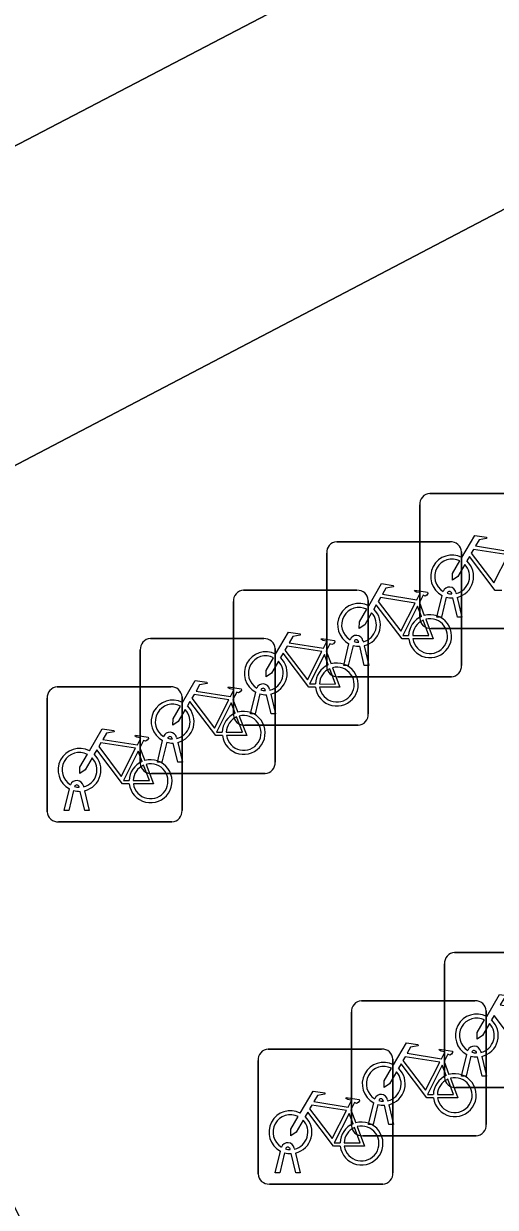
# Model space of a CAD drawing. Extents: x 158835 to 160077, y 386387 to 387778.
# Drawn here: x 159685.69 to 159689.18, y 387536.24 to 387545.01 of the extents above; entities that cross this region are included whole.
import ezdxf

# ---------------------------------------------------------------- set-up
doc = ezdxf.new("R2010")
doc.units = 0
doc.layers.add('IMGEO_Fietsenrek', color=7, linetype='Continuous')
doc.layers.add('IMGEO_Voetpad_open', color=7, linetype='Continuous')

msp = doc.modelspace()

# ---------------------------------------------------------------- linework, layer by layer
at = {"layer": 'IMGEO_Fietsenrek'}
for p, q in [((159688.6989, 387541.5295), (159689.5398, 387541.5295)), ((159689.5398, 387541.5295), (159688.6989, 387541.5295)), ((159688.6245, 387540.6049), (159688.6245, 387541.4458)), ((159688.6245, 387541.4458), (159688.6245, 387540.6049)), ((159688.0089, 387541.1715), (159688.8498, 387541.1715)), ((159688.8498, 387541.1715), (159688.0089, 387541.1715)), ((159687.9345, 387540.2469), (159687.9345, 387541.0878)), ((159687.9345, 387541.0878), (159687.9345, 387540.2469)), ((159688.9335, 387541.0971), (159688.9335, 387540.2562)), ((159688.9335, 387540.2562), (159688.9335, 387541.0971)), ((159687.3179, 387540.8125), (159688.1588, 387540.8125)), ((159688.1588, 387540.8125), (159687.3179, 387540.8125)), ((159687.2435, 387539.8879), (159687.2435, 387540.7288)), ((159687.2435, 387540.7288), (159687.2435, 387539.8879)), ((159688.2425, 387540.7381), (159688.2425, 387539.8972)), ((159688.2425, 387539.8972), (159688.2425, 387540.7381)), ((159688.6212, 387540.7212), (159688.6575, 387540.626)), ((159688.7515, 387540.6143), (159688.7898, 387540.7743)), ((159688.8202, 387540.7621), (159688.7849, 387540.6143)), ((159688.8619, 387540.7859), (159688.8609, 387540.7902)), ((159688.903, 387540.6143), (159688.8691, 387540.756)), ((159688.8926, 387540.7974), (159688.8944, 387540.7895)), ((159688.9014, 387540.7603), (159688.9364, 387540.6143)), ((159688.7849, 387540.6143), (159688.7515, 387540.6143)), ((159688.9364, 387540.6143), (159688.903, 387540.6143)), ((159686.6279, 387540.4545), (159687.4688, 387540.4545)), ((159687.4688, 387540.4545), (159686.6279, 387540.4545)), ((159689.5491, 387540.5305), (159688.7082, 387540.5305)), ((159688.7082, 387540.5305), (159689.5491, 387540.5305)), ((159686.5535, 387539.5299), (159686.5535, 387540.3708)), ((159686.5535, 387540.3708), (159686.5535, 387539.5299)), ((159687.5525, 387540.3801), (159687.5525, 387539.5392)), ((159687.5525, 387539.5392), (159687.5525, 387540.3801)), ((159687.9302, 387540.3622), (159687.9665, 387540.267)), ((159688.0615, 387540.2563), (159688.0998, 387540.4163)), ((159688.1302, 387540.4041), (159688.0949, 387540.2563)), ((159688.1719, 387540.4279), (159688.1709, 387540.4322)), ((159688.213, 387540.2563), (159688.1791, 387540.398)), ((159688.2026, 387540.4394), (159688.2044, 387540.4315)), ((159688.2114, 387540.4023), (159688.2464, 387540.2563)), ((159688.0949, 387540.2563), (159688.0615, 387540.2563)), ((159688.2464, 387540.2563), (159688.213, 387540.2563)), ((159688.8591, 387540.1725), (159688.0182, 387540.1725)), ((159688.0182, 387540.1725), (159688.8591, 387540.1725)), ((159685.8635, 387539.1719), (159685.8635, 387540.0128)), ((159685.8635, 387540.0128), (159685.8635, 387539.1719)), ((159685.9379, 387540.0965), (159686.7788, 387540.0965)), ((159686.7788, 387540.0965), (159685.9379, 387540.0965)), ((159686.8625, 387540.0221), (159686.8625, 387539.1812)), ((159686.8625, 387539.1812), (159686.8625, 387540.0221)), ((159687.3705, 387539.8973), (159687.4088, 387540.0573)), ((159687.4392, 387540.0451), (159687.4039, 387539.8973)), ((159687.4809, 387540.0689), (159687.4799, 387540.0732)), ((159687.522, 387539.8973), (159687.4881, 387540.039)), ((159687.5116, 387540.0804), (159687.5134, 387540.0725)), ((159687.5204, 387540.0433), (159687.5554, 387539.8973)), ((159687.2402, 387540.0042), (159687.2765, 387539.909)), ((159687.4039, 387539.8973), (159687.3705, 387539.8973)), ((159687.5554, 387539.8973), (159687.522, 387539.8973)), ((159688.1681, 387539.8135), (159687.3272, 387539.8135)), ((159687.3272, 387539.8135), (159688.1681, 387539.8135)), ((159686.6805, 387539.5393), (159686.7188, 387539.6993)), ((159686.7492, 387539.6871), (159686.7139, 387539.5393)), ((159686.7909, 387539.7109), (159686.7899, 387539.7152)), ((159686.832, 387539.5393), (159686.7981, 387539.681)), ((159686.8216, 387539.7224), (159686.8234, 387539.7145)), ((159686.8304, 387539.6853), (159686.8654, 387539.5393)), ((159686.5502, 387539.6462), (159686.5865, 387539.551)), ((159686.7139, 387539.5393), (159686.6805, 387539.5393)), ((159686.8654, 387539.5393), (159686.832, 387539.5393)), ((159687.4781, 387539.4555), (159686.6372, 387539.4555)), ((159686.6372, 387539.4555), (159687.4781, 387539.4555)), ((159685.9905, 387539.1813), (159686.0288, 387539.3413)), ((159686.0592, 387539.3291), (159686.0239, 387539.1813)), ((159686.1009, 387539.3529), (159686.0999, 387539.3572)), ((159686.142, 387539.1813), (159686.1081, 387539.323)), ((159686.1316, 387539.3644), (159686.1334, 387539.3565)), ((159686.1404, 387539.3273), (159686.1754, 387539.1813)), ((159686.0239, 387539.1813), (159685.9905, 387539.1813)), ((159686.1754, 387539.1813), (159686.142, 387539.1813)), ((159686.7881, 387539.0975), (159685.9472, 387539.0975)), ((159685.9472, 387539.0975), (159686.7881, 387539.0975)), ((159688.8819, 387538.1285), (159689.7228, 387538.1285)), ((159689.7228, 387538.1285), (159688.8819, 387538.1285)), ((159688.8075, 387537.2039), (159688.8075, 387538.0448)), ((159688.8075, 387538.0448), (159688.8075, 387537.2039)), ((159688.1919, 387537.7705), (159689.0328, 387537.7705)), ((159689.0328, 387537.7705), (159688.1919, 387537.7705)), ((159688.1175, 387536.8459), (159688.1175, 387537.6868)), ((159688.1175, 387537.6868), (159688.1175, 387536.8459)), ((159689.1165, 387537.6961), (159689.1165, 387536.8552)), ((159689.1165, 387536.8552), (159689.1165, 387537.6961)), ((159687.5009, 387537.4125), (159688.3418, 387537.4125)), ((159688.3418, 387537.4125), (159687.5009, 387537.4125)), ((159689.0449, 387537.3849), (159689.0439, 387537.3892)), ((159689.0756, 387537.3964), (159689.0774, 387537.3885)), ((159687.4265, 387536.4879), (159687.4265, 387537.3288)), ((159687.4265, 387537.3288), (159687.4265, 387536.4879)), ((159688.4255, 387537.3381), (159688.4255, 387536.4972)), ((159688.4255, 387536.4972), (159688.4255, 387537.3381)), ((159688.8042, 387537.3202), (159688.8405, 387537.225)), ((159688.9345, 387537.2133), (159688.9728, 387537.3733)), ((159689.0032, 387537.3611), (159688.9679, 387537.2133)), ((159689.086, 387537.2133), (159689.0521, 387537.355)), ((159689.0844, 387537.3593), (159689.1194, 387537.2133)), ((159688.9679, 387537.2133), (159688.9345, 387537.2133)), ((159689.1194, 387537.2133), (159689.086, 387537.2133)), ((159689.7321, 387537.1295), (159688.8912, 387537.1295)), ((159688.8912, 387537.1295), (159689.7321, 387537.1295)), ((159688.3549, 387537.0269), (159688.3539, 387537.0312)), ((159688.3856, 387537.0384), (159688.3874, 387537.0305)), ((159688.1132, 387536.9622), (159688.1495, 387536.867)), ((159688.2445, 387536.8553), (159688.2828, 387537.0153)), ((159688.3132, 387537.0031), (159688.2779, 387536.8553)), ((159688.396, 387536.8553), (159688.3621, 387536.997)), ((159688.3944, 387537.0013), (159688.4294, 387536.8553)), ((159688.2779, 387536.8553), (159688.2445, 387536.8553)), ((159688.4294, 387536.8553), (159688.396, 387536.8553)), ((159689.0421, 387536.7715), (159688.2012, 387536.7715)), ((159688.2012, 387536.7715), (159689.0421, 387536.7715)), ((159687.6946, 387536.6804), (159687.6964, 387536.6725)), ((159687.5535, 387536.4973), (159687.5918, 387536.6573)), ((159687.6222, 387536.6451), (159687.5869, 387536.4973)), ((159687.6639, 387536.6689), (159687.6629, 387536.6732)), ((159687.705, 387536.4973), (159687.6711, 387536.639)), ((159687.7034, 387536.6433), (159687.7384, 387536.4973)), ((159688.3511, 387536.4135), (159687.5102, 387536.4135)), ((159687.5102, 387536.4135), (159688.3511, 387536.4135)), ((159687.5869, 387536.4973), (159687.5535, 387536.4973)), ((159687.7384, 387536.4973), (159687.705, 387536.4973))]:
    msp.add_line(p, q, dxfattribs=at)
for points in [[(159688.9371, 387541.0562), (159689.0318, 387541.2197), (159689.118, 387541.2059), (159689.1197, 387541.1972), (159689.0636, 387541.1863), (159689.0374, 387541.141), (159689.2926, 387541.1002)], [(159689.2328, 387540.8115), (159689.1831, 387540.8116), (159688.9924, 387541.0633), (159688.9734, 387541.0305)], [(159689.2797, 387541.075), (159689.0229, 387541.116), (159689.0062, 387541.0872), (159689.1732, 387540.8669), (159689.2797, 387541.075)], [(159688.9578, 387541.0037), (159688.9062, 387540.9145), (159688.8663, 387540.8885), (159688.8675, 387540.936), (159688.922, 387541.0302)], [(159688.2471, 387540.6982), (159688.3418, 387540.8617), (159688.428, 387540.8479), (159688.4297, 387540.8392), (159688.3736, 387540.8283), (159688.3474, 387540.783), (159688.6026, 387540.7422)], [(159688.6026, 387540.7422), (159688.6276, 387540.791), (159688.6225, 387540.795), (159688.5993, 387540.7987), (159688.5866, 387540.8062), (159688.5856, 387540.8093), (159688.5878, 387540.8139), (159688.6826, 387540.7988), (159688.6849, 387540.7885), (159688.6755, 387540.7761), (159688.6631, 387540.7697), (159688.6486, 387540.7759), (159688.6212, 387540.7212)], [(159688.5897, 387540.717), (159688.3329, 387540.758), (159688.3162, 387540.7292), (159688.4832, 387540.5089), (159688.5897, 387540.717)], [(159688.2678, 387540.6457), (159688.2162, 387540.5565), (159688.1763, 387540.5305), (159688.1775, 387540.578), (159688.232, 387540.6722)], [(159688.5428, 387540.4535), (159688.4931, 387540.4536), (159688.3024, 387540.7053), (159688.2834, 387540.6725)], [(159688.6377, 387540.619), (159688.6084, 387540.6958), (159688.499, 387540.4777), (159688.5417, 387540.4776)], [(159688.5717, 387540.4775), (159688.6916, 387540.4773), (159688.6484, 387540.5909)], [(159688.6682, 387540.5978), (159688.7232, 387540.4532), (159688.5731, 387540.4535)], [(159687.5561, 387540.3392), (159687.6508, 387540.5027), (159687.737, 387540.4889), (159687.7387, 387540.4802), (159687.6826, 387540.4693), (159687.6564, 387540.424), (159687.9116, 387540.3832)], [(159687.9116, 387540.3832), (159687.9366, 387540.432), (159687.9315, 387540.436), (159687.9083, 387540.4397), (159687.8956, 387540.4472), (159687.8946, 387540.4503), (159687.8968, 387540.4549), (159687.9916, 387540.4398), (159687.9939, 387540.4295), (159687.9845, 387540.4171), (159687.9721, 387540.4107), (159687.9576, 387540.4169), (159687.9302, 387540.3622)], [(159687.8987, 387540.358), (159687.6419, 387540.399), (159687.6252, 387540.3702), (159687.7922, 387540.1499), (159687.8987, 387540.358)], [(159687.5768, 387540.2867), (159687.5252, 387540.1975), (159687.4853, 387540.1715), (159687.4865, 387540.219), (159687.541, 387540.3132)], [(159687.8518, 387540.0945), (159687.8021, 387540.0946), (159687.6114, 387540.3463), (159687.5924, 387540.3135)], [(159687.9467, 387540.26), (159687.9174, 387540.3368), (159687.808, 387540.1187), (159687.8507, 387540.1186)], [(159687.8807, 387540.1185), (159688.0006, 387540.1183), (159687.9574, 387540.2319)], [(159687.9772, 387540.2388), (159688.0322, 387540.0942), (159687.8821, 387540.0945)], [(159686.8661, 387539.9812), (159686.9608, 387540.1447), (159687.047, 387540.1309), (159687.0487, 387540.1222), (159686.9926, 387540.1113), (159686.9664, 387540.066), (159687.2216, 387540.0252)], [(159687.2216, 387540.0252), (159687.2466, 387540.074), (159687.2415, 387540.078), (159687.2183, 387540.0817), (159687.2056, 387540.0892), (159687.2046, 387540.0923), (159687.2068, 387540.0969), (159687.3016, 387540.0818), (159687.3039, 387540.0715), (159687.2945, 387540.0591), (159687.2821, 387540.0527), (159687.2676, 387540.0589), (159687.2402, 387540.0042)], [(159687.2087, 387540), (159686.9519, 387540.041), (159686.9352, 387540.0122), (159687.1022, 387539.7919), (159687.2087, 387540)], [(159686.8868, 387539.9287), (159686.8352, 387539.8395), (159686.7953, 387539.8135), (159686.7965, 387539.861), (159686.851, 387539.9552)], [(159687.1618, 387539.7365), (159687.1121, 387539.7366), (159686.9214, 387539.9883), (159686.9024, 387539.9555)], [(159687.2567, 387539.902), (159687.2274, 387539.9788), (159687.118, 387539.7607), (159687.1607, 387539.7606)], [(159687.1907, 387539.7605), (159687.3106, 387539.7603), (159687.2674, 387539.8739)], [(159687.2872, 387539.8808), (159687.3422, 387539.7362), (159687.1921, 387539.7365)], [(159686.1761, 387539.6232), (159686.2708, 387539.7867), (159686.357, 387539.7729), (159686.3587, 387539.7642), (159686.3026, 387539.7533), (159686.2764, 387539.708), (159686.5316, 387539.6672)], [(159686.5187, 387539.642), (159686.2619, 387539.683), (159686.2452, 387539.6542), (159686.4122, 387539.4339), (159686.5187, 387539.642)], [(159686.5316, 387539.6672), (159686.5566, 387539.716), (159686.5515, 387539.72), (159686.5283, 387539.7237), (159686.5156, 387539.7312), (159686.5146, 387539.7343), (159686.5168, 387539.7389), (159686.6116, 387539.7238), (159686.6139, 387539.7135), (159686.6045, 387539.7011), (159686.5921, 387539.6947), (159686.5776, 387539.7009), (159686.5502, 387539.6462)], [(159686.1968, 387539.5707), (159686.1452, 387539.4815), (159686.1053, 387539.4555), (159686.1065, 387539.503), (159686.161, 387539.5972)], [(159686.4718, 387539.3785), (159686.4221, 387539.3786), (159686.2314, 387539.6303), (159686.2124, 387539.5975)], [(159686.5667, 387539.544), (159686.5374, 387539.6208), (159686.428, 387539.4027), (159686.4707, 387539.4026)], [(159686.5007, 387539.4025), (159686.6206, 387539.4023), (159686.5774, 387539.5159)], [(159686.5972, 387539.5228), (159686.6522, 387539.3782), (159686.5021, 387539.3785)], [(159689.1201, 387537.6552), (159689.2148, 387537.8187), (159689.301, 387537.8049), (159689.3027, 387537.7962), (159689.2466, 387537.7853), (159689.2204, 387537.74), (159689.4756, 387537.6992)], [(159689.4158, 387537.4105), (159689.3661, 387537.4106), (159689.1754, 387537.6623), (159689.1564, 387537.6295)], [(159689.1408, 387537.6027), (159689.0892, 387537.5135), (159689.0493, 387537.4875), (159689.0505, 387537.535), (159689.105, 387537.6292)], [(159688.4301, 387537.2972), (159688.5248, 387537.4607), (159688.611, 387537.4469), (159688.6127, 387537.4382), (159688.5566, 387537.4273), (159688.5304, 387537.382), (159688.7856, 387537.3412)], [(159688.7856, 387537.3412), (159688.8106, 387537.39), (159688.8055, 387537.394), (159688.7823, 387537.3977), (159688.7696, 387537.4052), (159688.7686, 387537.4083), (159688.7708, 387537.4129), (159688.8656, 387537.3978), (159688.8679, 387537.3875), (159688.8585, 387537.3751), (159688.8461, 387537.3687), (159688.8316, 387537.3749), (159688.8042, 387537.3202)], [(159688.7258, 387537.0525), (159688.6761, 387537.0526), (159688.4854, 387537.3043), (159688.4664, 387537.2715)], [(159688.7727, 387537.316), (159688.5159, 387537.357), (159688.4992, 387537.3282), (159688.6662, 387537.1079), (159688.7727, 387537.316)], [(159688.8207, 387537.218), (159688.7914, 387537.2948), (159688.682, 387537.0767), (159688.7247, 387537.0766)], [(159688.4508, 387537.2447), (159688.3992, 387537.1555), (159688.3593, 387537.1295), (159688.3605, 387537.177), (159688.415, 387537.2712)], [(159688.7547, 387537.0765), (159688.8746, 387537.0763), (159688.8314, 387537.1899)], [(159688.8512, 387537.1968), (159688.9062, 387537.0522), (159688.7561, 387537.0525)], [(159687.7391, 387536.9392), (159687.8338, 387537.1027), (159687.92, 387537.0889), (159687.9217, 387537.0802), (159687.8656, 387537.0693), (159687.8394, 387537.024), (159688.0946, 387536.9832)], [(159688.0946, 387536.9832), (159688.1196, 387537.032), (159688.1145, 387537.036), (159688.0913, 387537.0397), (159688.0786, 387537.0472), (159688.0776, 387537.0503), (159688.0798, 387537.0549), (159688.1746, 387537.0398), (159688.1769, 387537.0295), (159688.1675, 387537.0171), (159688.1551, 387537.0107), (159688.1406, 387537.0169), (159688.1132, 387536.9622)], [(159688.0348, 387536.6945), (159687.9851, 387536.6946), (159687.7944, 387536.9463), (159687.7754, 387536.9135)], [(159688.0817, 387536.958), (159687.8249, 387536.999), (159687.8082, 387536.9702), (159687.9752, 387536.7499), (159688.0817, 387536.958)], [(159687.7598, 387536.8867), (159687.7082, 387536.7975), (159687.6683, 387536.7715), (159687.6695, 387536.819), (159687.724, 387536.9132)], [(159688.1297, 387536.86), (159688.1004, 387536.9368), (159687.991, 387536.7187), (159688.0337, 387536.7186)], [(159688.0637, 387536.7185), (159688.1836, 387536.7183), (159688.1404, 387536.8319)], [(159688.1602, 387536.8388), (159688.2152, 387536.6942), (159688.0651, 387536.6945)]]:
    msp.add_lwpolyline(points, dxfattribs=at)
for centre, radius, start, end in [((159688.7022, 387541.4516), 0.0779, 92.4484, 184.28452), ((159688.7022, 387541.4516), 0.0779, 92.4484, 184.28452), ((159688.0122, 387541.0936), 0.0779, 92.4484, 184.28452), ((159688.0122, 387541.0936), 0.0779, 92.4484, 184.28452), ((159688.8556, 387541.0938), 0.0779, 2.4484, 94.28452), ((159688.8556, 387541.0938), 0.0779, 2.4484, 94.28452), ((159688.8641, 387540.9149), 0.159, 62.67661, 242.13685), ((159688.8641, 387540.9149), 0.129, 63.31916, 238.90302), ((159688.8641, 387540.9149), 0.129, 283.60429, 43.43025), ((159688.8641, 387540.9149), 0.159, 283.5766, 46.60424), ((159687.3212, 387540.7346), 0.0779, 92.4484, 184.28452), ((159687.3212, 387540.7346), 0.0779, 92.4484, 184.28452), ((159688.1646, 387540.7348), 0.0779, 2.4484, 94.28452), ((159688.1646, 387540.7348), 0.0779, 2.4484, 94.28452), ((159688.8439, 387540.7863), 0.0499, 12.8025, 158.69338), ((159688.8439, 387540.7863), 0.0174, 12.8025, 163.45023), ((159688.1741, 387540.5569), 0.159, 62.67661, 242.13685), ((159688.8641, 387540.9149), 0.159, 253.99666, 271.78671), ((159688.8641, 387540.9149), 0.129, 253.41502, 269.02044), ((159688.1741, 387540.5569), 0.129, 63.31916, 238.90302), ((159688.1741, 387540.5569), 0.129, 283.60429, 43.43025), ((159688.1741, 387540.5569), 0.159, 283.5766, 46.60424), ((159688.7007, 387540.4729), 0.159, 187.0065, 105.77075), ((159688.7007, 387540.4729), 0.159, 113.3408, 178.32165), ((159688.7007, 387540.4729), 0.129, 113.92302, 177.95563), ((159688.7007, 387540.4729), 0.129, 188.67146, 104.58832), ((159688.7024, 387540.6082), 0.0779, 182.4484, 274.28452), ((159688.7024, 387540.6082), 0.0779, 182.4484, 274.28452), ((159686.6312, 387540.3766), 0.0779, 92.4484, 184.28452), ((159686.6312, 387540.3766), 0.0779, 92.4484, 184.28452), ((159687.4746, 387540.3768), 0.0779, 2.4484, 94.28452), ((159687.4746, 387540.3768), 0.0779, 2.4484, 94.28452), ((159688.1539, 387540.4283), 0.0499, 12.8025, 158.69338), ((159688.1741, 387540.5569), 0.159, 253.99666, 271.78671), ((159688.1539, 387540.4283), 0.0174, 12.8025, 163.45023), ((159688.1741, 387540.5569), 0.129, 253.41502, 269.02044), ((159687.4831, 387540.1979), 0.159, 62.67661, 242.13685), ((159687.4831, 387540.1979), 0.129, 63.31916, 238.90302), ((159687.4831, 387540.1979), 0.129, 283.60429, 43.43025), ((159687.4831, 387540.1979), 0.159, 283.5766, 46.60424), ((159688.0097, 387540.1139), 0.159, 187.0065, 105.77075), ((159688.0097, 387540.1139), 0.159, 113.3408, 178.32165), ((159688.0097, 387540.1139), 0.129, 113.92302, 177.95563), ((159688.0097, 387540.1139), 0.129, 188.67146, 104.58832), ((159688.0124, 387540.2502), 0.0779, 182.4484, 274.28452), ((159688.0124, 387540.2502), 0.0779, 182.4484, 274.28452), ((159688.8558, 387540.2504), 0.0779, 272.4484, 4.28452), ((159688.8558, 387540.2504), 0.0779, 272.4484, 4.28452), ((159686.7846, 387540.0188), 0.0779, 2.4484, 94.28452), ((159686.7846, 387540.0188), 0.0779, 2.4484, 94.28452), ((159687.4629, 387540.0693), 0.0499, 12.8025, 158.69338), ((159685.9412, 387540.0186), 0.0779, 92.4484, 184.28452), ((159685.9412, 387540.0186), 0.0779, 92.4484, 184.28452), ((159687.4831, 387540.1979), 0.159, 253.99666, 271.78671), ((159687.4629, 387540.0693), 0.0174, 12.8025, 163.45023), ((159687.4831, 387540.1979), 0.129, 253.41502, 269.02044), ((159686.7931, 387539.8399), 0.159, 62.67661, 242.13685), ((159686.7931, 387539.8399), 0.129, 63.31916, 238.90302), ((159686.7931, 387539.8399), 0.129, 283.60429, 43.43025), ((159686.7931, 387539.8399), 0.159, 283.5766, 46.60424), ((159687.3197, 387539.7559), 0.159, 113.3408, 178.32165), ((159687.3197, 387539.7559), 0.159, 187.0065, 105.77075), ((159687.3197, 387539.7559), 0.129, 113.92302, 177.95563), ((159687.3197, 387539.7559), 0.129, 188.67146, 104.58832), ((159687.3214, 387539.8912), 0.0779, 182.4484, 274.28452), ((159687.3214, 387539.8912), 0.0779, 182.4484, 274.28452), ((159688.1648, 387539.8914), 0.0779, 272.4484, 4.28452), ((159688.1648, 387539.8914), 0.0779, 272.4484, 4.28452), ((159686.7729, 387539.7113), 0.0499, 12.8025, 158.69338), ((159686.7931, 387539.8399), 0.159, 253.99666, 271.78671), ((159686.7729, 387539.7113), 0.0174, 12.8025, 163.45023), ((159686.7931, 387539.8399), 0.129, 253.41502, 269.02044), ((159686.1031, 387539.4819), 0.159, 62.67661, 242.13685), ((159686.1031, 387539.4819), 0.129, 63.31916, 238.90302), ((159686.1031, 387539.4819), 0.129, 283.60429, 43.43025), ((159686.1031, 387539.4819), 0.159, 283.5766, 46.60424), ((159686.6297, 387539.3979), 0.159, 113.3408, 178.32165), ((159686.6297, 387539.3979), 0.159, 187.0065, 105.77075), ((159686.6297, 387539.3979), 0.129, 113.92302, 177.95563), ((159686.6297, 387539.3979), 0.129, 188.67146, 104.58832), ((159686.6314, 387539.5332), 0.0779, 182.4484, 274.28452), ((159686.6314, 387539.5332), 0.0779, 182.4484, 274.28452), ((159687.4748, 387539.5334), 0.0779, 272.4484, 4.28452), ((159687.4748, 387539.5334), 0.0779, 272.4484, 4.28452), ((159686.0829, 387539.3533), 0.0499, 12.8025, 158.69338), ((159686.1031, 387539.4819), 0.159, 253.99666, 271.78671), ((159686.0829, 387539.3533), 0.0174, 12.8025, 163.45023), ((159686.1031, 387539.4819), 0.129, 253.41502, 269.02044), ((159685.9414, 387539.1752), 0.0779, 182.4484, 274.28452), ((159685.9414, 387539.1752), 0.0779, 182.4484, 274.28452), ((159686.7848, 387539.1754), 0.0779, 272.4484, 4.28452), ((159686.7848, 387539.1754), 0.0779, 272.4484, 4.28452), ((159688.8852, 387538.0506), 0.0779, 92.4484, 184.28452), ((159688.8852, 387538.0506), 0.0779, 92.4484, 184.28452), ((159688.1952, 387537.6926), 0.0779, 92.4484, 184.28452), ((159688.1952, 387537.6926), 0.0779, 92.4484, 184.28452), ((159689.0386, 387537.6928), 0.0779, 2.4484, 94.28452), ((159689.0386, 387537.6928), 0.0779, 2.4484, 94.28452), ((159689.0471, 387537.5139), 0.159, 62.67661, 242.13685), ((159689.0471, 387537.5139), 0.129, 63.31916, 238.90302), ((159689.0471, 387537.5139), 0.129, 283.60429, 43.43025), ((159689.0471, 387537.5139), 0.159, 283.5766, 46.60424), ((159687.5042, 387537.3346), 0.0779, 92.4484, 184.28452), ((159687.5042, 387537.3346), 0.0779, 92.4484, 184.28452), ((159688.3476, 387537.3348), 0.0779, 2.4484, 94.28452), ((159688.3476, 387537.3348), 0.0779, 2.4484, 94.28452), ((159689.0269, 387537.3853), 0.0499, 12.8025, 158.69338), ((159689.0269, 387537.3853), 0.0174, 12.8025, 163.45023), ((159689.0471, 387537.5139), 0.129, 253.41502, 269.02044), ((159688.3571, 387537.1559), 0.159, 62.67661, 242.13685), ((159689.0471, 387537.5139), 0.159, 253.99666, 271.78671), ((159688.3571, 387537.1559), 0.129, 63.31916, 238.90302), ((159688.3571, 387537.1559), 0.129, 283.60429, 43.43025), ((159688.3571, 387537.1559), 0.159, 283.5766, 46.60424), ((159688.8837, 387537.0719), 0.159, 113.3408, 178.32165), ((159688.8837, 387537.0719), 0.159, 187.0065, 105.77075), ((159688.8854, 387537.2072), 0.0779, 182.4484, 274.28452), ((159688.8854, 387537.2072), 0.0779, 182.4484, 274.28452), ((159688.8837, 387537.0719), 0.129, 113.92302, 177.95563), ((159688.8837, 387537.0719), 0.129, 188.67146, 104.58832), ((159688.3369, 387537.0273), 0.0499, 12.8025, 158.69338), ((159688.3369, 387537.0273), 0.0174, 12.8025, 163.45023), ((159688.3571, 387537.1559), 0.129, 253.41502, 269.02044), ((159687.6661, 387536.7979), 0.159, 62.67661, 242.13685), ((159688.3571, 387537.1559), 0.159, 253.99666, 271.78671), ((159687.6661, 387536.7979), 0.129, 63.31916, 238.90302), ((159687.6661, 387536.7979), 0.129, 283.60429, 43.43025), ((159687.6661, 387536.7979), 0.159, 283.5766, 46.60424), ((159688.1927, 387536.7139), 0.159, 113.3408, 178.32165), ((159688.1927, 387536.7139), 0.159, 187.0065, 105.77075), ((159689.0388, 387536.8494), 0.0779, 272.4484, 4.28452), ((159689.0388, 387536.8494), 0.0779, 272.4484, 4.28452), ((159688.1927, 387536.7139), 0.129, 113.92302, 177.95563), ((159688.1927, 387536.7139), 0.129, 188.67146, 104.58832), ((159688.1954, 387536.8492), 0.0779, 182.4484, 274.28452), ((159688.1954, 387536.8492), 0.0779, 182.4484, 274.28452), ((159687.6459, 387536.6693), 0.0499, 12.8025, 158.69338), ((159687.6459, 387536.6693), 0.0174, 12.8025, 163.45023), ((159687.6661, 387536.7979), 0.159, 253.99666, 271.78671), ((159687.6661, 387536.7979), 0.129, 253.41502, 269.02044), ((159687.5044, 387536.4912), 0.0779, 182.4484, 274.28452), ((159687.5044, 387536.4912), 0.0779, 182.4484, 274.28452), ((159688.3478, 387536.4914), 0.0779, 272.4484, 4.28452), ((159688.3478, 387536.4914), 0.0779, 272.4484, 4.28452)]:
    msp.add_arc(centre, radius, start, end, dxfattribs=at)
at = {"layer": 'IMGEO_Voetpad_open'}
msp.add_lwpolyline([(159655.881, 387556.649), (159656.953, 387554.58), (159658.599, 387555.436), (159657.412, 387557.764), (159665.59, 387561.989), (159666.821, 387559.691), (159668.49, 387560.517), (159668.179, 387560.989), (159673.545, 387563.763), (159682.751, 387546.006), (159677.628, 387543.335), (159679.041, 387540.673), (159691.809, 387547.332), (159692.763, 387545.479), (159680.031, 387538.808), (159680.574, 387537.784), (159683.927, 387539.515), (159693.471, 387521.062)], dxfattribs=at)
msp.add_lwpolyline([(159692.763, 387545.479), (159691.809, 387547.332), (159679.041, 387540.673), (159680.031, 387538.808)], close=True, dxfattribs=at)

doc.saveas('drawing.dxf')
